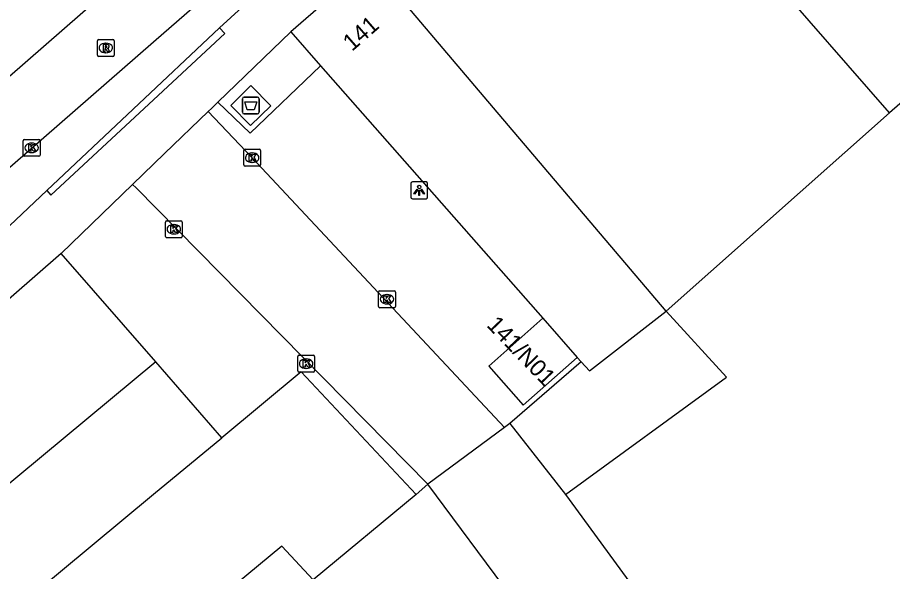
# Model space of a CAD drawing. Extents: x 160861 to 161308, y 384024 to 384878.
# Drawn here: x 160991.9 to 161043.8, y 384563.5 to 384596.3 of the extents above; entities that cross this region are included whole.
import ezdxf

# ---------------------------------------------------------------- set-up
doc = ezdxf.new("R2010")
doc.units = 0
for name, color, linetype in [('IMGEO_Afval_apart_plaats', 7, 'Continuous'), ('IMGEO_Kolk', 7, 'Continuous'), ('IMGEO_Lichtpunt', 7, 'Continuous'), ('IMGEO_Pand', 7, 'Continuous'), ('IMGEO_Pand_nummerreeks', 7, 'Continuous'), ('IMGEO_Parkeervlak_open', 7, 'Continuous'), ('IMGEO_Rijbaan_lokaal_gesloten', 7, 'Continuous'), ('IMGEO_Rijbaan_lokaal_open', 7, 'Continuous'), ('IMGEO_Rioolput', 7, 'Continuous'), ('IMGEO_Voetpad_gesloten', 7, 'Continuous'), ('IMGEO_Voetpad_open', 7, 'Continuous')]:
    doc.layers.add(name, color=color, linetype=linetype)

msp = doc.modelspace()

# ---------------------------------------------------------------- linework, layer by layer
at = {"layer": 'IMGEO_Afval_apart_plaats'}
for p, q in [((161005.269, 384590.687), (161005.269, 384591.487)), ((161005.269, 384591.487), (161005.269, 384590.687)), ((161005.369, 384591.587), (161006.159, 384591.587)), ((161006.159, 384591.587), (161005.369, 384591.587)), ((161006.259, 384591.487), (161006.259, 384590.687)), ((161006.259, 384590.687), (161006.259, 384591.487)), ((161006.159, 384590.587), (161005.369, 384590.587)), ((161005.369, 384590.587), (161006.159, 384590.587))]:
    msp.add_line(p, q, dxfattribs=at)
msp.add_lwpolyline([(161005.412, 384591.301), (161006.116, 384591.301), (161005.967, 384590.831), (161005.561, 384590.831), (161005.412, 384591.301)], dxfattribs=at)
for centre, start, end in [((161005.369, 384591.487), 90, 180), ((161005.369, 384591.487), 90, 180), ((161006.159, 384591.487), 0, 90), ((161006.159, 384591.487), 360, 90), ((161005.369, 384590.687), 180, 270), ((161005.369, 384590.687), 180, 270), ((161006.159, 384590.687), 270, 0), ((161006.159, 384590.687), 270, 0)]:
    msp.add_arc(centre, 0.1, start, end, dxfattribs=at)
at = {"layer": 'IMGEO_Kolk'}
for p, q in [((160992.275, 384588.153), (160992.275, 384589.005)), ((160992.35, 384589.079), (160993.202, 384589.079)), ((160993.276, 384589.005), (160993.276, 384588.153)), ((160992.763, 384588.859), (160992.788, 384588.859)), ((161005.35, 384587.571), (161005.35, 384588.423)), ((161005.425, 384588.497), (161006.277, 384588.497)), ((161006.351, 384588.423), (161006.351, 384587.571)), ((160993.202, 384588.079), (160992.35, 384588.079)), ((160992.786, 384588.299), (160992.761, 384588.299)), ((161005.838, 384588.277), (161005.863, 384588.277)), ((161006.277, 384587.497), (161005.425, 384587.497)), ((161005.861, 384587.717), (161005.836, 384587.717)), ((161000.776, 384584.256), (161001.628, 384584.256)), ((161000.701, 384583.33), (161000.701, 384584.182)), ((161001.189, 384584.036), (161001.214, 384584.036)), ((161001.702, 384584.182), (161001.702, 384583.33)), ((161001.628, 384583.256), (161000.776, 384583.256)), ((161001.212, 384583.476), (161001.187, 384583.476)), ((161013.418, 384580.107), (161014.27, 384580.107)), ((161013.343, 384579.181), (161013.343, 384580.033)), ((161013.831, 384579.887), (161013.856, 384579.887)), ((161014.344, 384580.033), (161014.344, 384579.181)), ((161014.27, 384579.107), (161013.418, 384579.107)), ((161013.854, 384579.327), (161013.829, 384579.327)), ((161008.55, 384575.361), (161008.55, 384576.213)), ((161008.625, 384576.287), (161009.477, 384576.287)), ((161009.038, 384576.067), (161009.063, 384576.067)), ((161009.551, 384576.213), (161009.551, 384575.361)), ((161009.061, 384575.507), (161009.036, 384575.507)), ((161009.477, 384575.287), (161008.625, 384575.287))]:
    msp.add_line(p, q, dxfattribs=at)
for points in [[(160992.275, 384588.153), (160992.275, 384589.005)], [(160992.35, 384589.079), (160993.202, 384589.079)], [(160993.276, 384589.005), (160993.276, 384588.153)], [(160992.596, 384588.779), (160992.719, 384588.779), (160992.719, 384588.628), (160992.849, 384588.779), (160993.013, 384588.779), (160992.867, 384588.628), (160993.02, 384588.379), (160992.868, 384588.379), (160992.783, 384588.543), (160992.719, 384588.476), (160992.719, 384588.379), (160992.596, 384588.379), (160992.596, 384588.779)], [(161005.35, 384587.571), (161005.35, 384588.423)], [(161005.425, 384588.497), (161006.277, 384588.497)], [(161006.351, 384588.423), (161006.351, 384587.571)], [(160993.202, 384588.079), (160992.35, 384588.079)], [(161005.671, 384588.197), (161005.794, 384588.197), (161005.794, 384588.046), (161005.924, 384588.197), (161006.088, 384588.197), (161005.942, 384588.046), (161006.095, 384587.797), (161005.943, 384587.797), (161005.858, 384587.961), (161005.794, 384587.894), (161005.794, 384587.797), (161005.671, 384587.797), (161005.671, 384588.197)], [(161006.277, 384587.497), (161005.425, 384587.497)], [(161000.776, 384584.256), (161001.628, 384584.256)], [(161000.701, 384583.33), (161000.701, 384584.182)], [(161001.022, 384583.956), (161001.145, 384583.956), (161001.145, 384583.805), (161001.275, 384583.956), (161001.439, 384583.956), (161001.293, 384583.805), (161001.446, 384583.556), (161001.294, 384583.556), (161001.209, 384583.72), (161001.145, 384583.653), (161001.145, 384583.556), (161001.022, 384583.556), (161001.022, 384583.956)], [(161001.702, 384584.182), (161001.702, 384583.33)], [(161001.628, 384583.256), (161000.776, 384583.256)], [(161013.418, 384580.107), (161014.27, 384580.107)], [(161013.343, 384579.181), (161013.343, 384580.033)], [(161013.664, 384579.807), (161013.787, 384579.807), (161013.787, 384579.656), (161013.917, 384579.807), (161014.081, 384579.807), (161013.935, 384579.656), (161014.088, 384579.407), (161013.936, 384579.407), (161013.851, 384579.571), (161013.787, 384579.504), (161013.787, 384579.407), (161013.664, 384579.407), (161013.664, 384579.807)], [(161014.344, 384580.033), (161014.344, 384579.181)], [(161014.27, 384579.107), (161013.418, 384579.107)], [(161008.55, 384575.361), (161008.55, 384576.213)], [(161008.625, 384576.287), (161009.477, 384576.287)], [(161008.871, 384575.987), (161008.994, 384575.987), (161008.994, 384575.836), (161009.124, 384575.987), (161009.288, 384575.987), (161009.142, 384575.836), (161009.295, 384575.587), (161009.143, 384575.587), (161009.058, 384575.751), (161008.994, 384575.684), (161008.994, 384575.587), (161008.871, 384575.587), (161008.871, 384575.987)], [(161009.551, 384576.213), (161009.551, 384575.361)], [(161009.477, 384575.287), (161008.625, 384575.287)]]:
    msp.add_lwpolyline(points, dxfattribs=at)
for centre, start, end in [((160992.352, 384589.003), 91.552, 178.448), ((160992.352, 384589.003), 91.552, 178.448), ((160993.2, 384589.003), 1.552, 88.448), ((160993.2, 384589.003), 1.552, 88.448), ((161005.427, 384588.421), 91.552, 178.448), ((161005.427, 384588.421), 91.552, 178.448), ((161006.275, 384588.421), 1.552, 88.448), ((161006.275, 384588.421), 1.552, 88.448), ((160992.352, 384588.155), 181.552, 268.448), ((160992.352, 384588.155), 181.552, 268.448), ((160993.2, 384588.155), 271.552, 358.448), ((160993.2, 384588.155), 271.552, 358.448), ((161005.427, 384587.573), 181.552, 268.448), ((161005.427, 384587.573), 181.552, 268.448), ((161006.275, 384587.573), 271.552, 358.448), ((161006.275, 384587.573), 271.552, 358.448), ((161000.778, 384584.18), 91.552, 178.448), ((161000.778, 384584.18), 91.552, 178.448), ((161001.626, 384584.18), 1.552, 88.448), ((161001.626, 384584.18), 1.552, 88.448), ((161000.778, 384583.332), 181.552, 268.448), ((161000.778, 384583.332), 181.552, 268.448), ((161001.626, 384583.332), 271.552, 358.448), ((161001.626, 384583.332), 271.552, 358.448), ((161013.42, 384580.031), 91.552, 178.448), ((161013.42, 384580.031), 91.552, 178.448), ((161014.268, 384580.031), 1.552, 88.448), ((161014.268, 384580.031), 1.552, 88.448), ((161013.42, 384579.183), 181.552, 268.448), ((161013.42, 384579.183), 181.552, 268.448), ((161014.268, 384579.183), 271.552, 358.448), ((161014.268, 384579.183), 271.552, 358.448), ((161008.627, 384576.211), 91.552, 178.448), ((161008.627, 384576.211), 91.552, 178.448), ((161009.475, 384576.211), 1.552, 88.448), ((161009.475, 384576.211), 1.552, 88.448), ((161008.627, 384575.363), 181.552, 268.448), ((161008.627, 384575.363), 181.552, 268.448), ((161009.475, 384575.363), 271.552, 358.448), ((161009.475, 384575.363), 271.552, 358.448)]:
    msp.add_arc(centre, 0.0765, start, end, dxfattribs=at)
for centre, major_axis, ratio, start_param, end_param in [((160992.762, 384588.579), (-0.387, 0.002), 0.722429, 4.712389, 7.853982), ((160992.787, 384588.579), (-0.39, 0.002), 0.717154, 1.570796, 4.712389), ((161005.837, 384587.997), (-0.387, 0.002), 0.722429, 4.712389, 7.853982), ((161005.862, 384587.997), (-0.39, 0.002), 0.717154, 1.570796, 4.712389), ((161001.188, 384583.756), (-0.387, 0.002), 0.722429, 4.712389, 7.853982), ((161001.213, 384583.756), (-0.39, 0.002), 0.717154, 1.570796, 4.712389), ((161013.83, 384579.607), (-0.387, 0.002), 0.722429, 4.712389, 7.853982), ((161013.855, 384579.607), (-0.39, 0.002), 0.717154, 1.570796, 4.712389), ((161009.037, 384575.787), (-0.387, 0.002), 0.722429, 4.712389, 7.853982), ((161009.062, 384575.787), (-0.39, 0.002), 0.717154, 1.570796, 4.712389)]:
    msp.add_ellipse(centre, major_axis=major_axis, ratio=ratio, start_param=start_param, end_param=end_param, dxfattribs=at)
at = {"layer": 'IMGEO_Lichtpunt'}
for p, q in [((161015.257, 384586.462), (161015.257, 384585.655)), ((161015.257, 384586.462), (161015.257, 384585.655)), ((161016.159, 384586.557), (161015.351, 384586.557)), ((161016.159, 384586.557), (161015.351, 384586.557)), ((161016.253, 384585.655), (161016.253, 384586.462)), ((161016.253, 384585.655), (161016.253, 384586.462)), ((161015.351, 384585.561), (161016.159, 384585.561)), ((161015.351, 384585.561), (161016.159, 384585.561))]:
    msp.add_line(p, q, dxfattribs=at)
for points in [[(161015.631, 384586.126), (161015.67, 384586.098), (161015.482, 384585.836), (161015.444, 384585.863), (161015.631, 384586.126)], [(161015.733, 384586.078), (161015.78, 384586.078), (161015.78, 384585.756), (161015.733, 384585.756), (161015.733, 384586.078)], [(161015.843, 384586.098), (161015.881, 384586.125), (161016.068, 384585.863), (161016.029, 384585.835), (161015.843, 384586.098)]]:
    msp.add_lwpolyline(points, dxfattribs=at)
msp.add_circle((161015.756, 384586.26), 0.0994, dxfattribs=at)
for centre, start, end in [((161015.351, 384586.462), 90, 180), ((161015.351, 384586.462), 90, 180), ((161016.159, 384586.462), 0, 90), ((161016.159, 384586.462), 0, 90), ((161015.351, 384585.655), 180, 270), ((161015.351, 384585.655), 180, 270), ((161016.159, 384585.655), 270, 0), ((161016.159, 384585.655), 270, 360)]:
    msp.add_arc(centre, 0.0946, start, end, dxfattribs=at)
at = {"layer": 'IMGEO_Pand'}
for points in [[(161043.64, 384590.649), (161029.215, 384607.194), (161025.93, 384610.963)], [(161012.864, 384599.573), (161008.133, 384595.448)], [(161030.393, 384578.898), (161020.168, 384590.958), (161012.864, 384599.573)], [(161008.133, 384595.448), (161009.906, 384593.438)], [(161047.302, 384593.842), (161043.64, 384590.649)], [(161009.906, 384593.438), (161023.092, 384578.489)], [(161030.393, 384578.898), (161043.64, 384590.649)], [(160994.515, 384582.326), (160982.962, 384572.239), (160982.264, 384571.633)], [(161000.133, 384575.891), (160994.515, 384582.326)], [(161024.428, 384568.037), (161033.987, 384574.979), (161030.393, 384578.898)], [(161025.353, 384575.902), (161025.853, 384575.356), (161030.393, 384578.898)], [(161023.092, 384578.489), (161019.878, 384575.647), (161021.929, 384573.327), (161025.123, 384576.152)], [(161023.092, 384578.489), (161025.123, 384576.152)], [(161025.123, 384576.152), (161025.353, 384575.902)], [(161000.133, 384575.891), (160985.147, 384563.476)], [(161004.057, 384571.396), (161000.133, 384575.891)], [(161015.582, 384568.028), (161008.762, 384575.304), (161004.057, 384571.396)], [(160989.204, 384558.838), (160989.07, 384558.987), (161000, 384568.043), (161004.057, 384571.396)], [(161016.273, 384568.639), (161015.582, 384568.028)], [(161021.221, 384561.973), (161016.273, 384568.639)], [(161015.582, 384568.028), (161009.471, 384562.969), (161007.598, 384564.971), (161000, 384558.677), (160993.672, 384553.434)], [(161024.428, 384568.037), (161050.778, 384531.991)]]:
    msp.add_lwpolyline(points, dxfattribs=at)
at = {"layer": 'IMGEO_Parkeervlak_open'}
msp.add_lwpolyline([(161025.353, 384575.902), (161021.135, 384572.241)], dxfattribs=at)
at = {"layer": 'IMGEO_Rijbaan_lokaal_gesloten'}
for points in [[(161041.622, 384637.072), (161035.757, 384631.338), (161021.935, 384619.355), (161000, 384600.273), (160978.384, 384581.429), (160977.321, 384580.465), (160976.957, 384580.135)], [(160980.308, 384577.714), (161000, 384594.865), (161038.406, 384628.276), (161045.97, 384635.823)]]:
    msp.add_lwpolyline(points, dxfattribs=at)
at = {"layer": 'IMGEO_Rijbaan_lokaal_open'}
for points in [[(161003.233, 384590.726), (161000.653, 384588.241), (160998.757, 384586.414)], [(161020.812, 384572.002), (161005.851, 384587.997), (161003.233, 384590.726)], [(160998.757, 384586.414), (160998.962, 384586.206), (161016.273, 384568.639)], [(161020.812, 384572.002), (161016.273, 384568.639)], [(161021.135, 384572.241), (161020.812, 384572.002)], [(161021.135, 384572.241), (161024.428, 384568.037)]]:
    msp.add_lwpolyline(points, dxfattribs=at)
at = {"layer": 'IMGEO_Rioolput'}
for p, q in [((160996.667, 384594.074), (160996.667, 384594.926)), ((160996.742, 384595), (160997.594, 384595)), ((160997.155, 384594.78), (160997.18, 384594.78)), ((160997.668, 384594.926), (160997.668, 384594.074)), ((160997.178, 384594.22), (160997.153, 384594.22)), ((160997.594, 384594), (160996.742, 384594))]:
    msp.add_line(p, q, dxfattribs=at)
for points in [[(160996.667, 384594.074), (160996.667, 384594.926)], [(160996.742, 384595), (160997.594, 384595)], [(160997.256, 384594.698), (160997.004, 384594.7), (160997.004, 384594.3)], [(160997.182, 384594.619), (160997.128, 384594.619), (160997.128, 384594.538)], [(160997.668, 384594.926), (160997.668, 384594.074)], [(160997.004, 384594.3), (160997.128, 384594.3), (160997.128, 384594.462), (160997.139, 384594.462)], [(160997.128, 384594.538), (160997.18, 384594.538)], [(160997.186, 384594.433), (160997.257, 384594.3), (160997.397, 384594.3), (160997.332, 384594.426)], [(160997.594, 384594), (160996.742, 384594)]]:
    msp.add_lwpolyline(points, dxfattribs=at)
for centre, radius, start, end in [((160996.744, 384594.924), 0.0765, 91.552, 178.448), ((160996.744, 384594.924), 0.0765, 91.552, 178.448), ((160997.188, 384594.523), 0.0964, 77.0061, 93.1865), ((160997.202, 384594.58), 0.0378, 276.6634, 79.6772), ((160997.255, 384594.588), 0.109, 350.3612, 89.416), ((160997.592, 384594.924), 0.0765, 1.552, 88.448), ((160997.592, 384594.924), 0.0765, 1.552, 88.448), ((160997.138, 384594.409), 0.0533, 26.0293, 88.6989), ((160997.164, 384594.727), 0.19, 274.7715, 282.9687), ((160997.253, 384594.588), 0.112, 277.5842, 350.9817), ((160997.237, 384594.373), 0.108, 29.5134, 73.7905), ((160996.744, 384594.076), 0.0765, 181.552, 268.448), ((160996.744, 384594.076), 0.0765, 181.552, 268.448), ((160997.592, 384594.076), 0.0765, 271.552, 358.448), ((160997.592, 384594.076), 0.0765, 271.552, 358.448)]:
    msp.add_arc(centre, radius, start, end, dxfattribs=at)
for centre, major_axis, ratio, start_param, end_param in [((160997.154, 384594.5), (-0.387, 0.002), 0.722429, 4.712389, 7.853982), ((160997.179, 384594.5), (-0.39, 0.002), 0.717154, 1.570796, 4.712389)]:
    msp.add_ellipse(centre, major_axis=major_axis, ratio=ratio, start_param=start_param, end_param=end_param, dxfattribs=at)
at = {"layer": 'IMGEO_Voetpad_gesloten'}
msp.add_lwpolyline([(161005.773, 384592.269), (161004.581, 384591.098), (161005.754, 384589.904), (161006.946, 384591.076), (161005.773, 384592.269)], dxfattribs=at)
at = {"layer": 'IMGEO_Voetpad_open'}
for points in [[(161003.916, 384595.689), (161005.926, 384597.544)], [(160993.662, 384586.043), (160993.911, 384585.775), (161000, 384591.435), (161004.223, 384595.359), (161003.916, 384595.689)], [(161003.916, 384595.689), (160993.662, 384586.043)], [(161008.133, 384595.448), (161003.819, 384591.291)], [(161003.819, 384591.291), (161005.728, 384589.46), (161009.906, 384593.438)], [(161003.819, 384591.291), (161003.448, 384590.933), (161003.233, 384590.726)], [(160998.757, 384586.414), (160994.515, 384582.326)], [(160979.156, 384575.363), (160985.52, 384578.721), (160987.397, 384580.151), (160993.662, 384586.043)]]:
    msp.add_lwpolyline(points, dxfattribs=at)

# ---------------------------------------------------------------- texts
at = {"layer": 'IMGEO_Pand_nummerreeks'}
for s, rotation, p in [('141', 41.0855, (161011.77, 384594.267)), ('141/N01', 313.9019, (161019.703, 384578.027))]:
    msp.add_text(s, height=1, rotation=rotation, dxfattribs=at).set_placement(p)

doc.saveas('drawing.dxf')
